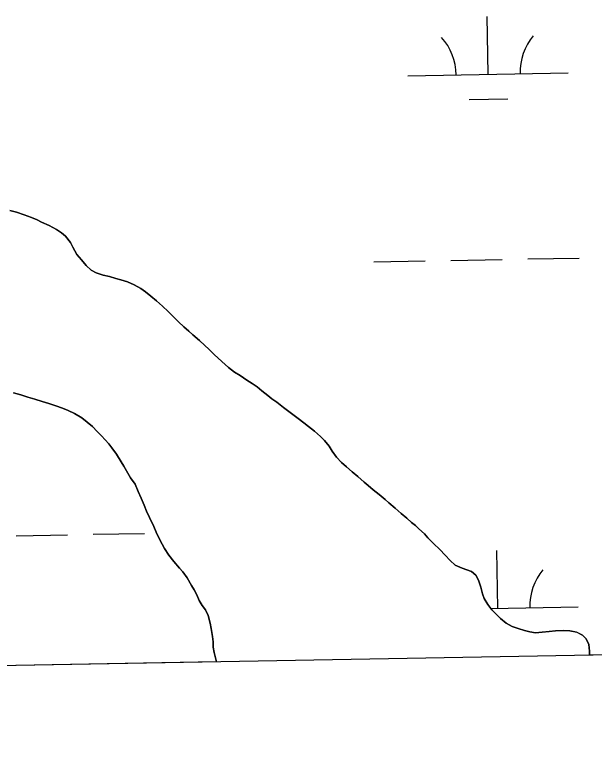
# Model space of a CAD drawing. Extents: x 3925854 to 3964121, y 224593 to 250589.
# Drawn here: x 3933182.9 to 3933544, y 230027.7 to 230488.8 of the extents above; entities that cross this region are included whole.
import ezdxf

# ---------------------------------------------------------------- set-up
doc = ezdxf.new("R2010")
doc.units = 0
for name, color, linetype in [('V-GRID-FRAM', 7, 'Continuous'), ('V-TOPO-SHOR', 7, 'Continuous'), ('V-WETL-SWMP', 7, 'Continuous')]:
    doc.layers.add(name, color=color, linetype=linetype)

msp = doc.modelspace()

# ---------------------------------------------------------------- linework, layer by layer
at = {"layer": 'V-GRID-FRAM'}
msp.add_lwpolyline([(3929791.517, 248207.597), (3961703.892, 248787.859), (3962042.387, 230608.264), (3930114.146, 230027.713), (3929791.517, 248207.597)], dxfattribs=at)
at = {"layer": 'V-TOPO-SHOR'}
for points in [[(3933179.781, 230366.999), (3933184.036, 230365.951), (3933188.726, 230364.294), (3933193.242, 230362.637), (3933196.802, 230361.154), (3933199.581, 230359.676), (3933204.271, 230357.497), (3933208.785, 230355.145), (3933212.084, 230352.968), (3933214.427, 230350.968), (3933217.55, 230347.054), (3933219.108, 230344.01), (3933221.623, 230339.488), (3933224.484, 230336.097), (3933227.436, 230332.703), (3933230.559, 230329.832), (3933233.598, 230328.091), (3933237.94, 230326.695), (3933241.935, 230325.734), (3933245.929, 230324.6), (3933249.056, 230323.725), (3933253.052, 230322.418), (3933257.308, 230320.676), (3933261.475, 230318.41), (3933264.427, 230316.321), (3933267.724, 230313.622), (3933271.281, 230310.579), (3933274.841, 230307.271), (3933278.398, 230303.966), (3933281.781, 230300.746), (3933284.907, 230297.613), (3933288.204, 230294.482), (3933291.327, 230291.696), (3933293.844, 230289.435), (3933298.01, 230285.868), (3933301.393, 230282.908), (3933303.91, 230280.559), (3933307.207, 230277.254), (3933311.893, 230272.818), (3933316.147, 230269.162), (3933319.792, 230266.203), (3933323.352, 230264.114), (3933327.517, 230261.241), (3933330.731, 230259.238), (3933333.856, 230257.063), (3933336.893, 230254.712), (3933340.538, 230251.752), (3933343.055, 230249.663), (3933346.093, 230247.488), (3933350.346, 230244.269), (3933355.292, 230240.439), (3933359.546, 230237.48), (3933363.017, 230234.78), (3933365.882, 230232.431), (3933369.702, 230229.472), (3933373.433, 230226.166), (3933375.948, 230223.729), (3933378.9, 230220.25), (3933380.632, 230217.032), (3933383.321, 230213.381), (3933386.53, 230209.987), (3933389.656, 230207.204), (3933393.127, 230204.245), (3933396.684, 230201.199), (3933400.678, 230197.72), (3933403.107, 230195.631), (3933406.23, 230192.934), (3933410.05, 230189.974), (3933413.695, 230187.015), (3933415.952, 230184.928), (3933419.858, 230181.62), (3933423.589, 230178.227), (3933427.146, 230175.356), (3933430.186, 230172.656), (3933432.529, 230170.744), (3933434.783, 230168.655), (3933438.169, 230165.521), (3933440.338, 230163.174), (3933443.809, 230159.606), (3933447.712, 230155.867), (3933451.098, 230152.211)], [(3933308.651, 230085.799), (3933308.346, 230086.716), (3933307.05, 230091.582), (3933306.62, 230094.886), (3933306.452, 230098.273), (3933306.108, 230101.576), (3933305.331, 230106.531), (3933304.555, 230110.006), (3933303.433, 230114.786), (3933301.784, 230118.177), (3933299.703, 230120.873), (3933297.883, 230124.09), (3933296.236, 230127.568), (3933294.592, 230130.785), (3933293.117, 230133.48), (3933290.342, 230138.088), (3933287.567, 230141.916), (3933285.486, 230144.263), (3933281.929, 230148.353), (3933278.98, 230152.178), (3933276.205, 230156.438), (3933273.346, 230161.831), (3933271.093, 230166.699), (3933269.446, 230170.176), (3933266.759, 230175.653), (3933264.941, 230179.652), (3933263.468, 230183.39), (3933261.65, 230187.738), (3933259.831, 230191.824), (3933257.838, 230196.518), (3933254.975, 230200.343), (3933253.242, 230203.301), (3933250.904, 230207.734), (3933249.255, 230210.344), (3933246.222, 230215.126), (3933243.447, 230219.125), (3933241.45, 230221.649), (3933239.107, 230224.172), (3933237.026, 230226.519), (3933234.249, 230229.304), (3933231.298, 230232.347), (3933228.089, 230235.047), (3933224.616, 230237.744), (3933220.102, 230240.443), (3933216.108, 230242.36), (3933212.721, 230243.755), (3933208.379, 230245.323), (3933204.037, 230246.806), (3933199.868, 230247.943), (3933195.352, 230249.426), (3933190.924, 230250.734), (3933186.58, 230252.043), (3933182.064, 230253.44)], [(3933451.098, 230152.211), (3933454.221, 230148.994), (3933457.43, 230146.122), (3933461.686, 230144.206), (3933464.551, 230143.245), (3933467.504, 230142.198), (3933470.195, 230139.761), (3933471.928, 230136.718), (3933473.312, 230132.286), (3933474.263, 230128.288), (3933475.475, 230125.333), (3933477.73, 230121.594), (3933480.245, 230118.202), (3933483.022, 230115.331), (3933485.539, 230112.896), (3933489.096, 230110.022), (3933492.83, 230107.933), (3933496.563, 230106.539), (3933500.559, 230105.402), (3933503.772, 230104.618), (3933507.334, 230104.003), (3933511.506, 230104.259), (3933515.935, 230104.775), (3933519.845, 230105.117), (3933524.711, 230105.371), (3933528.883, 230105.191), (3933533.053, 230104.319), (3933536.612, 230102.49), (3933538.955, 230100.227), (3933540.687, 230096.661), (3933541.116, 230092.577), (3933541.06, 230090.025)]]:
    msp.add_lwpolyline(points, dxfattribs=at)
at = {"layer": 'V-WETL-SWMP'}
for p, q in [((3933477.86, 230451.748), (3933477.205, 230487.742)), ((3933427.868, 230450.839), (3933527.851, 230452.657)), ((3933466.142, 230436.101), (3933490.138, 230436.537)), ((3933184.037, 230365.951), (3933179.781, 230366.999)), ((3933188.726, 230364.294), (3933184.037, 230365.951)), ((3933193.242, 230362.637), (3933188.726, 230364.294)), ((3933196.802, 230361.155), (3933193.242, 230362.637)), ((3933199.581, 230359.675), (3933196.802, 230361.155)), ((3933204.27, 230357.496), (3933199.581, 230359.675)), ((3933208.784, 230355.145), (3933204.27, 230357.496)), ((3933212.083, 230352.968), (3933208.784, 230355.145)), ((3933214.426, 230350.967), (3933212.083, 230352.968)), ((3933217.549, 230347.053), (3933214.426, 230350.967)), ((3933219.109, 230344.01), (3933217.549, 230347.053)), ((3933221.623, 230339.489), (3933219.109, 230344.01)), ((3933224.485, 230336.096), (3933221.623, 230339.489)), ((3933502.546, 230336.745), (3933534.541, 230337.327)), ((3933227.435, 230332.704), (3933224.485, 230336.096)), ((3933230.559, 230329.833), (3933227.435, 230332.704)), ((3933406.562, 230335), (3933438.557, 230335.582)), ((3933454.554, 230335.873), (3933486.549, 230336.455)), ((3933233.598, 230328.091), (3933230.559, 230329.833)), ((3933237.94, 230326.695), (3933233.598, 230328.091)), ((3933241.935, 230325.734), (3933237.94, 230326.695)), ((3933245.93, 230324.599), (3933241.935, 230325.734)), ((3933249.057, 230323.726), (3933245.93, 230324.599)), ((3933253.052, 230322.418), (3933249.057, 230323.726)), ((3933257.307, 230320.675), (3933253.052, 230322.418)), ((3933261.475, 230318.41), (3933257.307, 230320.675)), ((3933264.426, 230316.321), (3933261.475, 230318.41)), ((3933267.724, 230313.623), (3933264.426, 230316.321)), ((3933271.282, 230310.578), (3933267.724, 230313.623)), ((3933274.84, 230307.271), (3933271.282, 230310.578)), ((3933278.398, 230303.965), (3933274.84, 230307.271)), ((3933281.782, 230300.746), (3933278.398, 230303.965)), ((3933284.906, 230297.614), (3933281.782, 230300.746)), ((3933288.203, 230294.482), (3933284.906, 230297.614)), ((3933291.327, 230291.697), (3933288.203, 230294.482)), ((3933293.844, 230289.435), (3933291.327, 230291.697)), ((3933298.01, 230285.867), (3933293.844, 230289.435)), ((3933301.394, 230282.909), (3933298.01, 230285.867)), ((3933303.911, 230280.56), (3933301.394, 230282.909)), ((3933307.208, 230277.254), (3933303.911, 230280.56)), ((3933311.894, 230272.817), (3933307.208, 230277.254)), ((3933316.146, 230269.162), (3933311.894, 230272.817)), ((3933319.792, 230266.203), (3933316.146, 230269.162)), ((3933323.351, 230264.113), (3933319.792, 230266.203)), ((3933327.518, 230261.24), (3933323.351, 230264.113)), ((3933330.73, 230259.238), (3933327.518, 230261.24)), ((3933333.855, 230257.062), (3933330.73, 230259.238)), ((3933336.893, 230254.712), (3933333.855, 230257.062)), ((3933340.538, 230251.753), (3933336.893, 230254.712)), ((3933182.064, 230253.439), (3933186.58, 230252.043)), ((3933186.58, 230252.043), (3933190.923, 230250.734)), ((3933190.923, 230250.734), (3933195.352, 230249.425)), ((3933343.055, 230249.664), (3933340.538, 230251.753)), ((3933346.093, 230247.488), (3933343.055, 230249.664)), ((3933195.352, 230249.425), (3933199.868, 230247.942)), ((3933199.868, 230247.942), (3933204.037, 230246.807)), ((3933204.037, 230246.807), (3933208.379, 230245.324)), ((3933208.379, 230245.324), (3933212.721, 230243.754)), ((3933350.346, 230244.268), (3933346.093, 230247.488)), ((3933212.721, 230243.754), (3933216.108, 230242.36)), ((3933216.108, 230242.36), (3933220.102, 230240.443)), ((3933220.102, 230240.443), (3933224.616, 230237.744)), ((3933355.293, 230240.439), (3933350.346, 230244.268)), ((3933359.547, 230237.479), (3933355.293, 230240.439)), ((3933224.616, 230237.744), (3933228.088, 230235.046)), ((3933363.018, 230234.781), (3933359.547, 230237.479)), ((3933228.088, 230235.046), (3933231.299, 230232.348)), ((3933231.299, 230232.348), (3933234.249, 230229.303)), ((3933365.882, 230232.431), (3933363.018, 230234.781)), ((3933369.701, 230229.472), (3933365.882, 230232.431)), ((3933234.249, 230229.303), (3933237.026, 230226.519)), ((3933237.026, 230226.519), (3933239.108, 230224.171)), ((3933373.433, 230226.166), (3933369.701, 230229.472)), ((3933239.108, 230224.171), (3933241.451, 230221.648)), ((3933375.949, 230223.73), (3933373.433, 230226.166)), ((3933378.899, 230220.25), (3933375.949, 230223.73)), ((3933241.451, 230221.648), (3933243.446, 230219.126)), ((3933243.446, 230219.126), (3933246.221, 230215.125)), ((3933380.632, 230217.033), (3933378.899, 230220.25)), ((3933246.221, 230215.125), (3933249.255, 230210.343)), ((3933383.321, 230213.381), (3933380.632, 230217.033)), ((3933386.531, 230209.988), (3933383.321, 230213.381)), ((3933249.255, 230210.343), (3933250.903, 230207.734)), ((3933389.655, 230207.204), (3933386.531, 230209.988)), ((3933250.903, 230207.734), (3933253.243, 230203.3)), ((3933393.127, 230204.245), (3933389.655, 230207.204)), ((3933396.685, 230201.199), (3933393.127, 230204.245)), ((3933253.243, 230203.3), (3933254.976, 230200.344)), ((3933254.976, 230200.344), (3933257.838, 230196.517)), ((3933400.677, 230197.719), (3933396.685, 230201.199)), ((3933257.838, 230196.517), (3933259.831, 230191.823)), ((3933403.107, 230195.63), (3933400.677, 230197.719)), ((3933406.231, 230192.933), (3933403.107, 230195.63)), ((3933259.831, 230191.823), (3933261.65, 230187.737)), ((3933410.05, 230189.974), (3933406.231, 230192.933)), ((3933413.696, 230187.015), (3933410.05, 230189.974)), ((3933261.65, 230187.737), (3933263.469, 230183.39)), ((3933415.952, 230184.927), (3933413.696, 230187.015)), ((3933263.469, 230183.39), (3933264.941, 230179.652)), ((3933419.857, 230181.62), (3933415.952, 230184.927)), ((3933423.589, 230178.227), (3933419.857, 230181.62)), ((3933264.941, 230179.652), (3933266.76, 230175.653)), ((3933427.147, 230175.355), (3933423.589, 230178.227)), ((3933266.76, 230175.653), (3933269.446, 230170.176)), ((3933430.185, 230172.657), (3933427.147, 230175.355)), ((3933432.528, 230170.743), (3933430.185, 230172.657)), ((3933269.446, 230170.176), (3933271.092, 230166.698)), ((3933271.092, 230166.698), (3933273.345, 230161.83)), ((3933434.784, 230168.655), (3933432.528, 230170.743)), ((3933438.168, 230165.522), (3933434.784, 230168.655)), ((3933183.719, 230164.42), (3933215.713, 230165.001)), ((3933231.711, 230165.292), (3933263.705, 230165.874)), ((3933440.337, 230163.174), (3933438.168, 230165.522)), ((3933443.808, 230159.607), (3933440.337, 230163.174)), ((3933273.345, 230161.83), (3933276.205, 230156.439)), ((3933447.713, 230155.866), (3933443.808, 230159.607)), ((3933276.205, 230156.439), (3933278.98, 230152.178)), ((3933451.097, 230152.212), (3933447.713, 230155.866)), ((3933483.908, 230119.128), (3933483.253, 230155.122)), ((3933278.98, 230152.178), (3933281.929, 230148.352)), ((3933281.929, 230148.352), (3933285.486, 230144.263)), ((3933454.22, 230148.993), (3933451.097, 230152.212)), ((3933457.431, 230146.122), (3933454.22, 230148.993)), ((3933285.486, 230144.263), (3933287.568, 230141.915)), ((3933461.686, 230144.205), (3933457.431, 230146.122)), ((3933464.552, 230143.245), (3933461.686, 230144.205)), ((3933287.568, 230141.915), (3933290.343, 230138.088)), ((3933467.504, 230142.199), (3933464.552, 230143.245)), ((3933470.195, 230139.762), (3933467.504, 230142.199)), ((3933471.928, 230136.719), (3933470.195, 230139.762)), ((3933290.343, 230138.088), (3933293.117, 230133.48)), ((3933473.313, 230132.286), (3933471.928, 230136.719)), ((3933293.117, 230133.48), (3933294.591, 230130.784)), ((3933294.591, 230130.784), (3933296.237, 230127.567)), ((3933474.263, 230128.288), (3933473.313, 230132.286)), ((3933296.237, 230127.567), (3933297.883, 230124.09)), ((3933475.476, 230125.333), (3933474.263, 230128.288)), ((3933477.73, 230121.594), (3933475.476, 230125.333)), ((3933297.883, 230124.09), (3933299.704, 230120.873)), ((3933299.704, 230120.873), (3933301.785, 230118.177)), ((3933480.245, 230118.202), (3933477.73, 230121.594)), ((3933301.785, 230118.177), (3933303.432, 230114.786)), ((3933479.617, 230119.05), (3933533.899, 230120.037)), ((3933483.021, 230115.331), (3933480.245, 230118.202)), ((3935081.748, 230118.039), (3933541.061, 230090.025)), ((3933303.432, 230114.786), (3933304.555, 230110.006)), ((3933485.538, 230112.895), (3933483.021, 230115.331)), ((3933489.096, 230110.023), (3933485.538, 230112.895)), ((3933304.555, 230110.006), (3933305.332, 230106.53)), ((3933492.829, 230107.933), (3933489.096, 230110.023)), ((3933496.563, 230106.538), (3933492.829, 230107.933)), ((3933305.332, 230106.53), (3933306.108, 230101.576)), ((3933500.559, 230105.403), (3933496.563, 230106.538)), ((3933503.772, 230104.617), (3933500.559, 230105.403)), ((3933507.334, 230104.004), (3933503.772, 230104.617)), ((3933511.505, 230104.259), (3933507.334, 230104.004)), ((3933515.936, 230104.775), (3933511.505, 230104.259)), ((3933519.846, 230105.117), (3933515.936, 230104.775)), ((3933524.712, 230105.371), (3933519.846, 230105.117)), ((3933528.883, 230105.192), (3933524.712, 230105.371)), ((3933533.052, 230104.318), (3933528.883, 230105.192)), ((3933536.612, 230102.489), (3933533.052, 230104.318)), ((3933538.954, 230100.227), (3933536.612, 230102.489)), ((3933306.108, 230101.576), (3933306.451, 230098.274)), ((3933306.451, 230098.274), (3933306.62, 230094.885)), ((3933540.687, 230096.662), (3933538.954, 230100.227)), ((3933306.62, 230094.885), (3933307.05, 230091.583)), ((3933541.116, 230092.578), (3933540.687, 230096.662)), ((3933307.05, 230091.583), (3933308.347, 230086.716)), ((3933541.061, 230090.025), (3933541.116, 230092.578)), ((3933308.651, 230085.799), (3932996.808, 230080.128)), ((3933308.347, 230086.716), (3933308.651, 230085.799))]:
    msp.add_line(p, q, dxfattribs=at)
for centre, start, end in [((3933533.085, 230453.227), 140.26988, 181.81353), ((3933422.617, 230451.218), 0.26988, 41.81354), ((3933539.133, 230120.607), 140.26988, 181.81353)]:
    msp.add_arc(centre, 35.246, start, end, dxfattribs=at)

doc.saveas('drawing.dxf')
